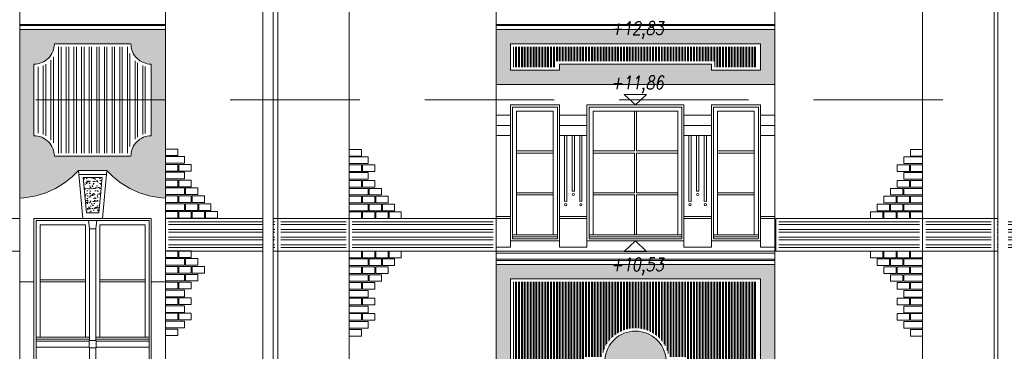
# Model space of a CAD drawing. Header units: millimetres. Extents: x 402 to 79005, y -7782 to 89952.
# Tile 352 of 426: x 41885 to 42850, y 30570 to 30895. Entities that reach past the tile are written whole.
import ezdxf

# ---------------------------------------------------------------- set-up
doc = ezdxf.new("R2010")
doc.units = ezdxf.units.MM
doc.header["$LTSCALE"] = 10
doc.linetypes.add('ACAD_ISO10W100', pattern=[18.5, 12, -3, 0.5, -3])
doc.linetypes.add('DASHED', pattern=[19.05, 12.7, -6.35])
doc.layers.get('0').update_dxf_attribs({"lineweight": 0})
for name, color, linetype, lineweight in [('kreski', 8, 'Continuous', 5), ('okna', 7, 'Continuous', 5), ('wzmiary', 1, 'ACAD_ISO10W100', 50)]:
    doc.layers.add(name, color=color, linetype=linetype, lineweight=lineweight)
doc.styles.add('ROMANS1', font='simplex.shx', dxfattribs={"width": 0.8, "oblique": 10})
pattern_1 = [(37.5, (66495.614, 22622.6415), (-0.1600031, 4.8941324), [0, -3.8608, 0, -4.318, 0, -4.1275]), (7.5, (66495.614, 22622.6415), (4.4952328, 7.168251), [0, -2.0828, 0, -3.4798, 0, -1.3335]), (327.5, (66492.4897, 22622.6415), (7.9099237, 0.01437185), [0, -1.27, 0, -4.572, 0, -5.969]), (317.5, (66492.49, 22622.6415), (7.6355645, 2.2292932), [0, -0.635, 0, -2.9972, 0, -3.429])]
pattern_2 = [(37.5, (65308.028, 23188.2296), (-0.1600031, 4.8941324), [0, -3.8608, 0, -4.318, 0, -4.1275]), (7.5, (65308.028, 23188.2296), (4.4952328, 7.168251), [0, -2.0828, 0, -3.4798, 0, -1.3335]), (327.5, (65304.9037, 23188.2296), (7.9099237, 0.01437185), [0, -1.27, 0, -4.572, 0, -5.969]), (317.5, (65304.904, 23188.2296), (7.6355645, 2.2292932), [0, -0.635, 0, -2.9972, 0, -3.429])]
pattern_3 = [(90, (65308.028, 23188.2296), (-2.8575, 2e-16), []), (90, (65308.9804, 23189.182), (-2.8575, 2e-16), [])]
pattern_4 = [(0, (40617.8744, 31769.518), (2e-15, 7.5), []), (0, (40620.3744, 31767.018), (2e-15, 7.5), [])]

# ---------------------------------------------------------------- blocks, each defined once
blk = doc.blocks.new('zw$5EF')
at = {"linetype": 'DASHED'}
blk.add_lwpolyline([(712.23, 1119), (-1766.19, 1119)], dxfattribs=at)

msp = doc.modelspace()

# ---------------------------------------------------------------- hatches: boundary and pattern name
h = msp.add_hatch()
h.set_pattern_fill('AR-SAND,_O', color=8, scale=0.1)
h.set_pattern_definition(pattern_1)
h.paths.add_polyline_path([(41884.848, 30885.213), (41884.848, 30720.213, 0.2011834), (41942.338, 30747.213), (41970.357, 30747.213, 0.2011834), (42027.848, 30720.213), (42027.848, 30885.213)])
h.paths.add_polyline_path([(41993.848, 30871.213, 0.4142136), (42013.848, 30851.213), (42013.848, 30781.213, 0.4142136), (41993.848, 30761.213), (41918.848, 30761.213, 0.4142136), (41898.848, 30781.213), (41898.848, 30851.213, 0.4142136), (41918.848, 30871.213)], flags=16)
h = msp.add_hatch()
h.set_pattern_fill('AR-SAND,_O', color=8, scale=0.1)
h.set_pattern_definition(pattern_2)
h.paths.add_polyline_path([(42351.851, 30885.213), (42351.851, 30831.313), (42624.851, 30831.313), (42624.851, 30885.213)])
h.paths.add_polyline_path([(42610.851, 30871.213), (42610.851, 30845.313), (42562.851, 30845.313), (42562.851, 30851.313), (42413.851, 30851.313), (42413.851, 30845.313), (42365.851, 30845.313), (42365.851, 30871.213)], flags=16)
h = msp.add_hatch()
h.set_pattern_fill('ANSI32', color=8, scale=20, angle=45, style=0)
h.set_pattern_definition([(90, (40617.8744, 31769.518), (-7.5, 1e-15), []), (90, (40620.3744, 31772.018), (-7.5, 1e-15), [])])
h.paths.add_polyline_path([(41991.044, 30868.213), (41921.651, 30868.213, -0.3395057), (41901.848, 30848.409), (41901.848, 30784.016, -0.3395057), (41921.651, 30764.213), (41991.044, 30764.213, -0.3395057), (42010.848, 30784.016), (42010.848, 30848.409, -0.3395057)])
h.paths.add_polyline_path([(41989.032, 30324.213), (42010.848, 30324.213), (42010.848, 30404.213), (41901.848, 30404.213), (41901.848, 30324.213), (41923.663, 30324.213, -0.8581305)])
h = msp.add_hatch()
h.set_pattern_fill('ANSI32', color=8, scale=0.3, angle=45, style=0)
h.set_pattern_definition(pattern_3)
h.paths.add_polyline_path([(42368.851, 30868.213), (42368.851, 30848.313), (42410.851, 30848.313), (42410.851, 30854.313), (42565.851, 30854.313), (42565.851, 30848.313), (42607.851, 30848.313), (42607.851, 30868.213)])
h = msp.add_hatch()
h.set_pattern_fill('AR-SAND', color=8, scale=0.1, style=0)
h.set_pattern_definition(pattern_1)
h.paths.add_polyline_path([(41965.667, 30740.213), (41947.028, 30740.213), (41950.338, 30705.713), (41962.357, 30705.713)])
h = msp.add_hatch()
h.set_pattern_fill('ANSI32,_O', color=8, scale=20, angle=315)
h.set_pattern_definition(pattern_4)
h.paths.add_polyline_path([(42204.851, 30697.213), (42140.851, 30697.213), (42140.851, 30671.313), (42204.851, 30671.313)])
h.paths.add_polyline_path([(42348.851, 30697.213), (42210.851, 30697.213), (42210.851, 30671.313), (42348.851, 30671.313)])
h.paths.add_polyline_path([(42133.161, 30697.213), (42133.161, 30671.313), (42134.851, 30671.313), (42134.851, 30697.213)])
h.paths.add_polyline_path([(42123.161, 30671.313), (42123.161, 30697.213), (42030.848, 30697.213), (42030.848, 30671.313)])
h = msp.add_hatch()
h.set_pattern_fill('ANSI32,_O', color=8, scale=20, angle=315)
h.set_pattern_definition(pattern_4)
h.paths.add_polyline_path([(42766.848, 30697.213), (42628.848, 30697.213), (42628.848, 30671.313), (42766.848, 30671.313)])
h.paths.add_polyline_path([(42836.848, 30697.213), (42772.848, 30697.213), (42772.848, 30671.313), (42836.848, 30671.313)])
h.paths.add_polyline_path([(42853.541, 30697.213), (42853.541, 30671.313), (42950.855, 30671.313), (42950.855, 30697.213)])
h.paths.add_polyline_path([(42843.541, 30671.313), (42843.541, 30697.213), (42842.848, 30697.213), (42842.848, 30671.313)])
h = msp.add_hatch()
h.set_pattern_fill('AR-SAND,_O', color=8, scale=0.1)
h.set_pattern_definition(pattern_2)
h.paths.add_polyline_path([(42351.851, 30655.313), (42351.851, 30506.253, 0.2321299), (42471.351, 30560.013), (42505.351, 30560.013, 0.2321299), (42624.851, 30506.253), (42624.851, 30655.313)])
h.paths.add_polyline_path([(42610.851, 30641.313), (42610.851, 30529.293, -0.205282), (42535.851, 30562.013), (42518.351, 30562.013, 0.9349231), (42458.351, 30562.013), (42440.851, 30562.013, -0.205282), (42365.851, 30529.293), (42365.851, 30641.313)], flags=16)
h = msp.add_hatch()
h.set_pattern_fill('ANSI32', color=8, scale=0.3, angle=45, style=0)
h.set_pattern_definition(pattern_3)
h.paths.add_polyline_path([(42521.036, 30565.013), (42537.16, 30565.013, 0.2008154), (42607.851, 30532.357), (42607.851, 30638.313), (42368.851, 30638.313), (42368.851, 30532.357, 0.2008154), (42439.543, 30565.013), (42455.667, 30565.013, -0.8581305)])

# ---------------------------------------------------------------- linework, layer by layer
for p, q in [((41884.848, 30022.713), (41884.848, 31152.338)), ((42027.848, 30022.713), (42027.848, 31152.338)), ((42351.851, 30022.713), (42351.851, 31145.213)), ((42624.851, 30022.713), (42624.851, 31145.213)), ((42351.851, 30831.313), (42624.851, 30831.313)), ((42365.851, 30672.313), (42365.851, 30811.313)), ((42413.851, 30672.313), (42413.851, 30811.313)), ((42535.851, 30811.313), (42535.851, 30672.313)), ((42562.851, 30672.313), (42562.851, 30811.313)), ((42610.851, 30672.313), (42610.851, 30811.313)), ((41946.848, 30700.213), (41942.338, 30747.213)), ((41970.357, 30747.213), (41942.338, 30747.213)), ((41965.848, 30700.213), (41970.357, 30747.213)), ((41898.848, 30447.213), (41898.848, 30700.213)), ((41898.848, 30700.213), (42013.848, 30700.213)), ((42013.848, 30447.213), (42013.848, 30700.213)), ((42365.851, 30672.313), (42351.851, 30672.313)), ((42413.851, 30678.313), (42365.851, 30678.313)), ((42440.851, 30672.313), (42413.851, 30672.313)), ((42535.851, 30678.313), (42440.851, 30678.313)), ((42562.851, 30672.313), (42535.851, 30672.313)), ((42610.851, 30678.313), (42562.851, 30678.313)), ((42624.851, 30672.313), (42610.851, 30672.313)), ((42351.851, 30668.313), (42624.851, 30668.313)), ((42610.851, 30641.313), (42365.851, 30641.313)), ((42365.851, 30641.313), (42365.851, 30529.293)), ((42610.851, 30529.293), (42610.851, 30641.313))]:
    msp.add_line(p, q)
at = {"color": 8}
for p, q in [((41884.848, 30890.213), (42027.848, 30890.213)), ((41884.848, 30889.213), (42027.848, 30889.213)), ((41884.848, 30885.213), (42027.848, 30885.213)), ((42351.851, 30890.213), (42624.851, 30890.213)), ((42351.851, 30889.213), (42624.851, 30889.213)), ((42351.851, 30885.213), (42624.851, 30885.213)), ((42440.851, 30672.313), (42440.851, 30811.313)), ((42487.351, 30805.313), (42487.351, 30766.313)), ((42489.351, 30805.313), (42489.351, 30766.313)), ((42365.851, 30801.313), (42351.851, 30801.313)), ((42440.851, 30801.313), (42413.851, 30801.313)), ((42562.851, 30801.313), (42535.851, 30801.313)), ((42624.851, 30801.313), (42610.851, 30801.313)), ((42365.851, 30791.313), (42351.851, 30791.313)), ((42440.851, 30791.313), (42413.851, 30791.313)), ((42562.851, 30791.313), (42535.851, 30791.313)), ((42624.851, 30791.313), (42610.851, 30791.313)), ((42365.851, 30781.313), (42351.851, 30781.313)), ((42440.851, 30781.313), (42413.851, 30781.313)), ((42562.851, 30781.313), (42535.851, 30781.313)), ((42624.851, 30781.313), (42610.851, 30781.313)), ((42487.351, 30764.313), (42487.351, 30725.313)), ((42489.351, 30764.313), (42489.351, 30725.313)), ((41942.722, 30743.213), (41969.973, 30743.213)), ((41950.338, 30705.713), (41947.028, 30740.213)), ((41947.028, 30740.213), (41965.667, 30740.213)), ((41962.357, 30705.713), (41965.667, 30740.213)), ((42487.351, 30723.313), (42487.351, 30684.313)), ((42489.351, 30723.313), (42489.351, 30684.313)), ((41950.338, 30705.713), (41962.357, 30705.713)), ((42365.851, 30702.313), (42351.851, 30702.313)), ((42365.851, 30700.313), (42351.851, 30700.313)), ((42440.851, 30702.313), (42413.851, 30702.313)), ((42440.851, 30700.313), (42413.851, 30700.313)), ((42562.851, 30702.313), (42535.851, 30702.313)), ((42562.851, 30700.313), (42535.851, 30700.313)), ((42624.851, 30702.313), (42610.851, 30702.313)), ((42624.851, 30700.313), (42610.851, 30700.313)), ((42351.797, 30660.313), (42624.797, 30660.313)), ((42351.851, 30666.313), (42624.851, 30666.313)), ((42351.797, 30659.313), (42624.797, 30659.313)), ((42351.797, 30655.313), (42624.797, 30655.313))]:
    msp.add_line(p, q, dxfattribs=at)
at = {"color": 7}
msp.add_line((42488.351, 30811.313), (42529.752, 30811.313), dxfattribs=at)
for points in [[(42123.161, 29736.356), (42123.161, 31274.02), (42075.602, 31316.804), (42075.602, 31330.51)], [(42133.161, 30021.56), (42133.161, 31278.475), (42085.602, 31321.259), (42085.602, 31330.51)], [(42843.541, 30021.56), (42843.541, 31278.475), (42891.1, 31321.259), (42891.1, 31330.51)]]:
    msp.add_lwpolyline(points)
for points in [[(42137.851, 29938.213), (42137.851, 30007.213), (42136.851, 30007.213, 0.4142136), (42132.851, 30011.213), (42132.851, 30012.213), (42131.851, 30012.213), (42131.851, 30018.213), (42130.351, 30018.213), (42129.851, 30020.213), (42137.851, 30022.713), (42137.851, 31236.193)], [(42839.851, 29938.213), (42839.851, 30007.213), (42840.851, 30007.213, -0.4142136), (42844.851, 30011.213), (42844.851, 30012.213), (42845.851, 30012.213), (42845.851, 30018.213), (42847.351, 30018.213), (42847.851, 30020.213), (42839.851, 30022.713), (42839.851, 31236.193)]]:
    msp.add_lwpolyline(points, format="xyb", dxfattribs=at)
for points in [[(42207.851, 29938.213), (42207.851, 30007.213), (42206.851, 30007.213, 0.4142136), (42202.851, 30011.213), (42202.851, 30012.213), (42201.851, 30012.213), (42201.851, 30018.213), (42200.351, 30018.213), (42199.851, 30020.213), (42207.851, 30022.713), (42207.851, 31236.193)], [(42769.851, 29938.213), (42769.851, 30007.213), (42770.851, 30007.213, -0.4142136), (42774.851, 30011.213), (42774.851, 30012.213), (42775.851, 30012.213), (42775.851, 30018.213), (42777.351, 30018.213), (42777.851, 30020.213), (42769.851, 30022.713), (42769.851, 31236.193)]]:
    msp.add_lwpolyline(points, format="xyb")
msp.add_lwpolyline([(41918.848, 30761.213), (41993.848, 30761.213, -0.4142136), (42013.848, 30781.213), (42013.848, 30851.213, -0.4142136), (41993.848, 30871.213), (41918.848, 30871.213, -0.4142136), (41898.848, 30851.213), (41898.848, 30781.213, -0.4142136)], format="xyb", close=True)
for points in [[(42365.851, 30845.313), (42365.851, 30871.213), (42610.851, 30871.213), (42610.851, 30845.313), (42562.851, 30845.313), (42562.851, 30851.313), (42413.851, 30851.313), (42413.851, 30845.313)], [(42365.851, 30811.313), (42413.851, 30811.313), (42413.851, 30678.313), (42365.851, 30678.313)], [(42440.851, 30811.313), (42535.851, 30811.313), (42535.851, 30678.313), (42440.851, 30678.313)], [(42610.851, 30811.313), (42562.851, 30811.313), (42562.851, 30678.313), (42610.851, 30678.313)]]:
    msp.add_lwpolyline(points, close=True)
at = {"color": 8}
for points in [[(42367.851, 30809.313), (42411.851, 30809.313), (42411.851, 30680.313), (42367.851, 30680.313)], [(42371.851, 30805.313), (42407.851, 30805.313), (42407.851, 30684.313), (42371.851, 30684.313)], [(42442.851, 30809.313), (42533.851, 30809.313), (42533.851, 30680.313), (42442.851, 30680.313)], [(42446.851, 30805.313), (42529.851, 30805.313), (42529.851, 30684.313), (42446.851, 30684.313)], [(42608.851, 30809.313), (42564.851, 30809.313), (42564.851, 30680.313), (42608.851, 30680.313)], [(42604.851, 30805.313), (42568.851, 30805.313), (42568.851, 30684.313), (42604.851, 30684.313)], [(41900.848, 30698.213), (42011.848, 30698.213), (42011.848, 30455.213), (41900.848, 30455.213)], [(41959.348, 30690.213), (41960.348, 30698.213), (41952.348, 30698.213), (41953.348, 30690.213)], [(41949.348, 30584.213), (41904.848, 30584.213), (41904.848, 30694.213), (41949.348, 30694.213)], [(41953.348, 30580.713), (41959.348, 30580.713), (41959.348, 30690.213), (41953.348, 30690.213)], [(41963.348, 30584.213), (42007.848, 30584.213), (42007.848, 30694.213), (41963.348, 30694.213)], [(42411.851, 30682.313), (42411.851, 30684.313), (42367.851, 30684.313), (42367.851, 30682.313)], [(42442.851, 30682.313), (42442.851, 30684.313), (42533.851, 30684.313), (42533.851, 30682.313)], [(42564.851, 30682.313), (42564.851, 30684.313), (42608.851, 30684.313), (42608.851, 30682.313)], [(41904.848, 30638.213), (41949.348, 30638.213), (41949.348, 30640.213), (41904.848, 30640.213)], [(41963.348, 30638.213), (42007.848, 30638.213), (42007.848, 30640.213), (41963.348, 30640.213)], [(41900.848, 30582.213), (41900.848, 30584.213), (41953.348, 30584.213), (41953.348, 30582.213)], [(42011.848, 30582.213), (42011.848, 30584.213), (41959.348, 30584.213), (41959.348, 30582.213)], [(41900.848, 30574.213), (41952.848, 30574.213), (41952.848, 30580.213), (41900.848, 30580.213)], [(41952.848, 30573.713), (41959.848, 30573.713), (41959.848, 30580.713), (41952.848, 30580.713)], [(41953.348, 30455.213), (41959.348, 30455.213), (41959.348, 30573.713), (41953.348, 30573.713)], [(42011.848, 30574.213), (41959.848, 30574.213), (41959.848, 30580.213), (42011.848, 30580.213)]]:
    msp.add_lwpolyline(points, close=True, dxfattribs=at)
for points in [[(42418.726, 30717.008), (42418.726, 30781.313), (42420.976, 30781.313), (42420.976, 30717.008, 0.1715729), (42418.726, 30717.008, 0)], [(42426.226, 30726.918), (42426.226, 30781.313), (42428.476, 30781.313), (42428.476, 30726.918, 0.1715729), (42426.226, 30726.918, 0)], [(42433.726, 30717.008), (42433.726, 30781.313), (42435.976, 30781.313), (42435.976, 30717.008, 0.1715729), (42433.726, 30717.008, 0)], [(42540.726, 30717.008), (42540.726, 30781.313), (42542.976, 30781.313), (42542.976, 30717.008, 0.1715729), (42540.726, 30717.008, 0)], [(42548.226, 30726.918), (42548.226, 30781.313), (42550.476, 30781.313), (42550.476, 30726.918, 0.1715729), (42548.226, 30726.918, 0)], [(42555.726, 30717.008), (42555.726, 30781.313), (42557.976, 30781.313), (42557.976, 30717.008, 0.1715729), (42555.726, 30717.008, 0)]]:
    msp.add_lwpolyline(points, format="xyb", dxfattribs=at)
for points in [[(42407.851, 30766.313), (42371.851, 30766.313), (42371.851, 30764.313), (42407.851, 30764.313)], [(42487.351, 30766.313), (42446.851, 30766.313), (42446.851, 30764.313), (42487.351, 30764.313)], [(42489.351, 30764.313), (42529.851, 30764.313), (42529.851, 30766.313), (42489.351, 30766.313)], [(42604.851, 30766.313), (42568.851, 30766.313), (42568.851, 30764.313), (42604.851, 30764.313)], [(42407.851, 30725.313), (42371.851, 30725.313), (42371.851, 30723.313), (42407.851, 30723.313)], [(42487.351, 30725.313), (42446.851, 30725.313), (42446.851, 30723.313), (42487.351, 30723.313)], [(42489.351, 30723.313), (42529.851, 30723.313), (42529.851, 30725.313), (42489.351, 30725.313)], [(42604.851, 30725.313), (42568.851, 30725.313), (42568.851, 30723.313), (42604.851, 30723.313)]]:
    msp.add_lwpolyline(points, dxfattribs=at)
for centre in [(42427.351, 30723.736), (42549.351, 30723.736), (42419.851, 30713.826), (42419.851, 30713.826), (42434.851, 30713.826), (42434.851, 30713.826), (42541.851, 30713.826), (42541.851, 30713.826), (42556.851, 30713.826), (42556.851, 30713.826)]:
    msp.add_circle(centre, 1.125, dxfattribs=at)
for centre, radius, start, end in [((41881.399, 30802.262), 82.121, 272.406573, 317.907019), ((42031.296, 30802.262), 82.121, 222.092981, 267.593427), ((42488.351, 30559.993), 30.068, 3.852583, 176.147417)]:
    msp.add_arc(centre, radius, start, end)
at = {"layer": 'kreski'}
for points in [[(42027.848, 30761.728), (42039.848, 30761.728), (42039.848, 30768.228), (42027.848, 30768.228)], [(42207.851, 30761.388), (42219.851, 30761.388), (42219.851, 30767.888), (42207.851, 30767.888)], [(42769.851, 30761.388), (42757.851, 30761.388), (42757.851, 30767.888), (42769.851, 30767.888)], [(42027.848, 30754.313), (42046.348, 30754.313), (42046.348, 30760.813), (42027.848, 30760.813)], [(42207.851, 30753.973), (42226.351, 30753.973), (42226.351, 30760.473), (42207.851, 30760.473)], [(42769.851, 30753.973), (42751.351, 30753.973), (42751.351, 30760.473), (42769.851, 30760.473)], [(42027.848, 30746.633), (42039.848, 30746.633), (42039.848, 30753.133), (42027.848, 30753.133)], [(42040.848, 30746.633), (42052.848, 30746.633), (42052.848, 30753.133), (42040.848, 30753.133)], [(42207.851, 30746.293), (42219.851, 30746.293), (42219.851, 30752.793), (42207.851, 30752.793)], [(42220.851, 30746.293), (42232.851, 30746.293), (42232.851, 30752.793), (42220.851, 30752.793)], [(42756.851, 30746.293), (42744.851, 30746.293), (42744.851, 30752.793), (42756.851, 30752.793)], [(42769.851, 30746.293), (42757.851, 30746.293), (42757.851, 30752.793), (42769.851, 30752.793)], [(42027.848, 30738.953), (42046.348, 30738.953), (42046.348, 30745.453), (42027.848, 30745.453)], [(42027.848, 30731.273), (42039.848, 30731.273), (42039.848, 30737.773), (42027.848, 30737.773)], [(42040.848, 30731.273), (42052.848, 30731.273), (42052.848, 30737.773), (42040.848, 30737.773)], [(42207.851, 30738.613), (42226.351, 30738.613), (42226.351, 30745.113), (42207.851, 30745.113)], [(42207.851, 30730.933), (42219.851, 30730.933), (42219.851, 30737.433), (42207.851, 30737.433)], [(42220.851, 30730.933), (42232.851, 30730.933), (42232.851, 30737.433), (42220.851, 30737.433)], [(42756.851, 30730.933), (42744.851, 30730.933), (42744.851, 30737.433), (42756.851, 30737.433)], [(42769.851, 30738.613), (42751.351, 30738.613), (42751.351, 30745.113), (42769.851, 30745.113)], [(42769.851, 30730.933), (42757.851, 30730.933), (42757.851, 30737.433), (42769.851, 30737.433)], [(42027.848, 30723.593), (42046.348, 30723.593), (42046.348, 30730.093), (42027.848, 30730.093)], [(42047.348, 30723.593), (42059.348, 30723.593), (42059.348, 30730.093), (42047.348, 30730.093)], [(42207.851, 30723.253), (42226.351, 30723.253), (42226.351, 30729.753), (42207.851, 30729.753)], [(42227.351, 30723.253), (42239.351, 30723.253), (42239.351, 30729.753), (42227.351, 30729.753)], [(42750.351, 30723.253), (42738.351, 30723.253), (42738.351, 30729.753), (42750.351, 30729.753)], [(42769.851, 30723.253), (42751.351, 30723.253), (42751.351, 30729.753), (42769.851, 30729.753)], [(42027.848, 30715.913), (42039.848, 30715.913), (42039.848, 30722.413), (42027.848, 30722.413)], [(42040.848, 30715.913), (42052.848, 30715.913), (42052.848, 30722.413), (42040.848, 30722.413)], [(42053.848, 30715.913), (42065.848, 30715.913), (42065.848, 30722.413), (42053.848, 30722.413)], [(42207.851, 30715.573), (42219.851, 30715.573), (42219.851, 30722.073), (42207.851, 30722.073)], [(42220.851, 30715.573), (42232.851, 30715.573), (42232.851, 30722.073), (42220.851, 30722.073)], [(42233.851, 30715.573), (42245.851, 30715.573), (42245.851, 30722.073), (42233.851, 30722.073)], [(42743.851, 30715.573), (42731.851, 30715.573), (42731.851, 30722.073), (42743.851, 30722.073)], [(42756.851, 30715.573), (42744.851, 30715.573), (42744.851, 30722.073), (42756.851, 30722.073)], [(42769.851, 30715.573), (42757.851, 30715.573), (42757.851, 30722.073), (42769.851, 30722.073)], [(42027.848, 30708.233), (42046.348, 30708.233), (42046.348, 30714.733), (42027.848, 30714.733)], [(42047.348, 30708.233), (42059.348, 30708.233), (42059.348, 30714.733), (42047.348, 30714.733)], [(42060.348, 30708.233), (42072.348, 30708.233), (42072.348, 30714.733), (42060.348, 30714.733)], [(42207.851, 30707.893), (42226.351, 30707.893), (42226.351, 30714.393), (42207.851, 30714.393)], [(42227.351, 30707.893), (42239.351, 30707.893), (42239.351, 30714.393), (42227.351, 30714.393)], [(42240.351, 30707.893), (42252.351, 30707.893), (42252.351, 30714.393), (42240.351, 30714.393)], [(42737.351, 30707.893), (42725.351, 30707.893), (42725.351, 30714.393), (42737.351, 30714.393)], [(42750.351, 30707.893), (42738.351, 30707.893), (42738.351, 30714.393), (42750.351, 30714.393)], [(42769.851, 30707.893), (42751.351, 30707.893), (42751.351, 30714.393), (42769.851, 30714.393)], [(41697.348, 30668.313), (41884.848, 30668.313), (41884.848, 30700.213), (41697.348, 30700.213)], [(42027.848, 30700.553), (42039.848, 30700.553), (42039.848, 30707.053), (42027.848, 30707.053)], [(42040.848, 30700.553), (42052.848, 30700.553), (42052.848, 30707.053), (42040.848, 30707.053)], [(42053.848, 30700.553), (42065.848, 30700.553), (42065.848, 30707.053), (42053.848, 30707.053)], [(42066.848, 30700.553), (42078.848, 30700.553), (42078.848, 30707.053), (42066.848, 30707.053)], [(42207.851, 30700.213), (42137.851, 30700.213), (42137.851, 30668.313), (42207.851, 30668.313)], [(42207.851, 30700.213), (42219.851, 30700.213), (42219.851, 30706.713), (42207.851, 30706.713)], [(42351.851, 30700.213), (42207.851, 30700.213), (42207.851, 30668.313), (42351.851, 30668.313)], [(42220.851, 30700.213), (42232.851, 30700.213), (42232.851, 30706.713), (42220.851, 30706.713)], [(42233.851, 30700.213), (42245.851, 30700.213), (42245.851, 30706.713), (42233.851, 30706.713)], [(42246.851, 30700.213), (42258.851, 30700.213), (42258.851, 30706.713), (42246.851, 30706.713)], [(42625.848, 30700.213), (42769.848, 30700.213), (42769.848, 30668.313), (42625.848, 30668.313)], [(42730.851, 30700.213), (42718.851, 30700.213), (42718.851, 30706.713), (42730.851, 30706.713)], [(42743.851, 30700.213), (42731.851, 30700.213), (42731.851, 30706.713), (42743.851, 30706.713)], [(42756.851, 30700.213), (42744.851, 30700.213), (42744.851, 30706.713), (42756.851, 30706.713)], [(42769.851, 30700.213), (42757.851, 30700.213), (42757.851, 30706.713), (42769.851, 30706.713)], [(42769.848, 30700.213), (42839.848, 30700.213), (42839.848, 30668.313), (42769.848, 30668.313)], [(42027.848, 30668.653), (42039.848, 30668.653), (42039.848, 30662.153), (42027.848, 30662.153)], [(42027.848, 30660.973), (42046.348, 30660.973), (42046.348, 30654.473), (42027.848, 30654.473)], [(42040.848, 30668.653), (42052.848, 30668.653), (42052.848, 30662.153), (42040.848, 30662.153)], [(42047.348, 30660.973), (42059.348, 30660.973), (42059.348, 30654.473), (42047.348, 30654.473)], [(42207.851, 30668.313), (42219.851, 30668.313), (42219.851, 30661.813), (42207.851, 30661.813)], [(42207.851, 30660.633), (42226.351, 30660.633), (42226.351, 30654.133), (42207.851, 30654.133)], [(42220.851, 30668.313), (42232.851, 30668.313), (42232.851, 30661.813), (42220.851, 30661.813)], [(42227.351, 30660.633), (42239.351, 30660.633), (42239.351, 30654.133), (42227.351, 30654.133)], [(42233.851, 30668.313), (42245.851, 30668.313), (42245.851, 30661.813), (42233.851, 30661.813)], [(42240.351, 30660.633), (42252.351, 30660.633), (42252.351, 30654.133), (42240.351, 30654.133)], [(42246.851, 30668.313), (42258.851, 30668.313), (42258.851, 30661.813), (42246.851, 30661.813)], [(42730.851, 30668.313), (42718.851, 30668.313), (42718.851, 30661.813), (42730.851, 30661.813)], [(42737.351, 30660.633), (42725.351, 30660.633), (42725.351, 30654.133), (42737.351, 30654.133)], [(42743.851, 30668.313), (42731.851, 30668.313), (42731.851, 30661.813), (42743.851, 30661.813)], [(42750.351, 30660.633), (42738.351, 30660.633), (42738.351, 30654.133), (42750.351, 30654.133)], [(42756.851, 30668.313), (42744.851, 30668.313), (42744.851, 30661.813), (42756.851, 30661.813)], [(42769.851, 30660.633), (42751.351, 30660.633), (42751.351, 30654.133), (42769.851, 30654.133)], [(42769.851, 30668.313), (42757.851, 30668.313), (42757.851, 30661.813), (42769.851, 30661.813)], [(42027.848, 30653.293), (42039.848, 30653.293), (42039.848, 30646.793), (42027.848, 30646.793)], [(42040.848, 30653.293), (42052.848, 30653.293), (42052.848, 30646.793), (42040.848, 30646.793)], [(42053.848, 30653.293), (42065.848, 30653.293), (42065.848, 30646.793), (42053.848, 30646.793)], [(42207.851, 30652.953), (42219.851, 30652.953), (42219.851, 30646.453), (42207.851, 30646.453)], [(42220.851, 30652.953), (42232.851, 30652.953), (42232.851, 30646.453), (42220.851, 30646.453)], [(42233.851, 30652.953), (42245.851, 30652.953), (42245.851, 30646.453), (42233.851, 30646.453)], [(42743.851, 30652.953), (42731.851, 30652.953), (42731.851, 30646.453), (42743.851, 30646.453)], [(42756.851, 30652.953), (42744.851, 30652.953), (42744.851, 30646.453), (42756.851, 30646.453)], [(42769.851, 30652.953), (42757.851, 30652.953), (42757.851, 30646.453), (42769.851, 30646.453)], [(42027.848, 30645.613), (42046.348, 30645.613), (42046.348, 30639.113), (42027.848, 30639.113)], [(42047.348, 30645.613), (42059.348, 30645.613), (42059.348, 30639.113), (42047.348, 30639.113)], [(42207.851, 30645.273), (42226.351, 30645.273), (42226.351, 30638.773), (42207.851, 30638.773)], [(42227.351, 30645.273), (42239.351, 30645.273), (42239.351, 30638.773), (42227.351, 30638.773)], [(42750.351, 30645.273), (42738.351, 30645.273), (42738.351, 30638.773), (42750.351, 30638.773)], [(42769.851, 30645.273), (42751.351, 30645.273), (42751.351, 30638.773), (42769.851, 30638.773)], [(42027.848, 30637.933), (42039.848, 30637.933), (42039.848, 30631.433), (42027.848, 30631.433)], [(42040.848, 30637.933), (42052.848, 30637.933), (42052.848, 30631.433), (42040.848, 30631.433)], [(42207.851, 30637.593), (42219.851, 30637.593), (42219.851, 30631.093), (42207.851, 30631.093)], [(42220.851, 30637.593), (42232.851, 30637.593), (42232.851, 30631.093), (42220.851, 30631.093)], [(42756.851, 30637.593), (42744.851, 30637.593), (42744.851, 30631.093), (42756.851, 30631.093)], [(42769.851, 30637.593), (42757.851, 30637.593), (42757.851, 30631.093), (42769.851, 30631.093)], [(42027.848, 30630.253), (42046.348, 30630.253), (42046.348, 30623.753), (42027.848, 30623.753)], [(42027.848, 30622.573), (42039.848, 30622.573), (42039.848, 30616.073), (42027.848, 30616.073)], [(42040.848, 30622.573), (42052.848, 30622.573), (42052.848, 30616.073), (42040.848, 30616.073)], [(42207.851, 30629.913), (42226.351, 30629.913), (42226.351, 30623.413), (42207.851, 30623.413)], [(42207.851, 30622.233), (42219.851, 30622.233), (42219.851, 30615.733), (42207.851, 30615.733)], [(42220.851, 30622.233), (42232.851, 30622.233), (42232.851, 30615.733), (42220.851, 30615.733)], [(42756.851, 30622.233), (42744.851, 30622.233), (42744.851, 30615.733), (42756.851, 30615.733)], [(42769.851, 30629.913), (42751.351, 30629.913), (42751.351, 30623.413), (42769.851, 30623.413)], [(42769.851, 30622.233), (42757.851, 30622.233), (42757.851, 30615.733), (42769.851, 30615.733)], [(42027.848, 30614.893), (42046.348, 30614.893), (42046.348, 30608.393), (42027.848, 30608.393)], [(42207.851, 30614.553), (42226.351, 30614.553), (42226.351, 30608.053), (42207.851, 30608.053)], [(42769.851, 30614.553), (42751.351, 30614.553), (42751.351, 30608.053), (42769.851, 30608.053)], [(42027.848, 30607.477), (42039.848, 30607.477), (42039.848, 30600.977), (42027.848, 30600.977)], [(42040.848, 30607.477), (42052.848, 30607.477), (42052.848, 30600.977), (42040.848, 30600.977)], [(42207.851, 30607.137), (42219.851, 30607.137), (42219.851, 30600.637), (42207.851, 30600.637)], [(42220.851, 30607.137), (42232.851, 30607.137), (42232.851, 30600.637), (42220.851, 30600.637)], [(42756.851, 30607.137), (42744.851, 30607.137), (42744.851, 30600.637), (42756.851, 30600.637)], [(42769.851, 30607.137), (42757.851, 30607.137), (42757.851, 30600.637), (42769.851, 30600.637)], [(42027.848, 30599.797), (42046.348, 30599.797), (42046.348, 30593.297), (42027.848, 30593.297)], [(42027.848, 30592.117), (42039.848, 30592.117), (42039.848, 30585.617), (42027.848, 30585.617)], [(42207.851, 30599.457), (42226.351, 30599.457), (42226.351, 30592.957), (42207.851, 30592.957)], [(42769.851, 30599.457), (42751.351, 30599.457), (42751.351, 30592.957), (42769.851, 30592.957)], [(42207.851, 30591.777), (42219.851, 30591.777), (42219.851, 30585.277), (42207.851, 30585.277)], [(42769.851, 30591.777), (42757.851, 30591.777), (42757.851, 30585.277), (42769.851, 30585.277)]]:
    msp.add_lwpolyline(points, close=True, dxfattribs=at)
for points in [[(42123.161, 30700.213), (42027.848, 30700.213), (42027.848, 30668.313), (42123.161, 30668.313)], [(42133.161, 30668.313), (42137.851, 30668.313), (42137.851, 30700.213), (42133.161, 30700.213)], [(42843.541, 30668.313), (42839.848, 30668.313), (42839.848, 30700.213), (42843.541, 30700.213)]]:
    msp.add_lwpolyline(points, dxfattribs=at)
at = {"layer": 'okna'}
for p, q in [((41898.848, 30638.313), (41884.848, 30638.313)), ((42027.848, 30638.313), (42013.848, 30638.313))]:
    msp.add_line(p, q, dxfattribs=at)
at = {"layer": 'wzmiary', "color": 7, "linetype": 'Continuous', "lineweight": 9, "ltscale": 100}
for points in [[(42477.46, 30821.725), (42488.351, 30811.313), (42499.242, 30821.725), (42477.46, 30821.725)], [(42477.46, 30667.9), (42488.351, 30678.313), (42499.242, 30667.9), (42477.46, 30667.9)]]:
    msp.add_lwpolyline(points, dxfattribs=at)

# ---------------------------------------------------------------- block references
msp.add_blockref('zw$5EF', (42077.562, 29697.213))

# ---------------------------------------------------------------- texts
at = {"layer": 'wzmiary', "color": 7, "linetype": 'Continuous', "lineweight": 9, "ltscale": 100, "char_height": 13, "width": 242.53427, "attachment_point": 1, "style": 'ROMANS1'}
for s, insert in [('+12,83', (42464.419, 30893.038)), ('+11,86', (42464.396, 30839.867)), ('+10,53', (42464.396, 30661.636))]:
    msp.add_mtext(s, dxfattribs=dict(at, insert=insert))

doc.saveas('drawing.dxf')
